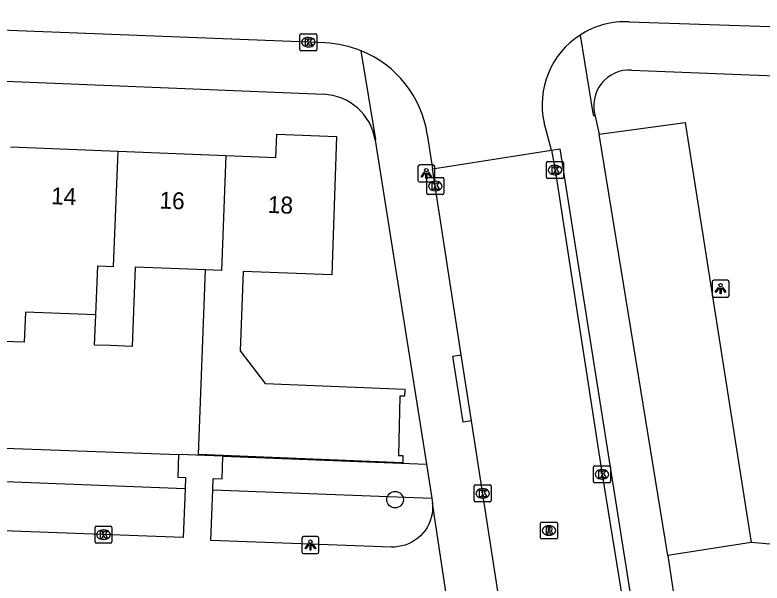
# Model space of a CAD drawing. Extents: x 160077 to 160945, y 386481 to 387498.
# Drawn here: x 160768.36 to 160812.49, y 386764.12 to 386797.66 of the extents above; entities that cross this region are included whole.
import ezdxf

# ---------------------------------------------------------------- set-up
doc = ezdxf.new("R2010")
doc.units = 0
for name, color, linetype in [('IMGEO_Boom', 7, 'Continuous'), ('IMGEO_Groenvoorziening', 7, 'Continuous'), ('IMGEO_Kolk', 7, 'Continuous'), ('IMGEO_Lichtpunt', 7, 'Continuous'), ('IMGEO_Pand', 7, 'Continuous'), ('IMGEO_Pand_nummerreeks', 7, 'Continuous'), ('IMGEO_Parkeervlak_open', 7, 'Continuous'), ('IMGEO_Rijbaan_lokaal_open', 7, 'Continuous'), ('IMGEO_Rioolput', 7, 'Continuous'), ('IMGEO_Voetpad_open', 7, 'Continuous')]:
    doc.layers.add(name, color=color, linetype=linetype)

msp = doc.modelspace()

# ---------------------------------------------------------------- linework, layer by layer
at = {"layer": 'IMGEO_Boom'}
msp.add_circle((160790.816, 386769.045), 0.489, dxfattribs=at)
at = {"layer": 'IMGEO_Groenvoorziening'}
for points in [[(160767.757, 386772.092), (160778.031, 386771.702)], [(160780.646, 386771.604), (160792.664, 386771.147)], [(160778.414, 386769.686), (160767.25, 386770.11)], [(160780.051, 386769.625), (160792.982, 386769.133)], [(160815.188, 386766.228), (160811.851, 386766.514)]]:
    msp.add_lwpolyline(points, dxfattribs=at)
at = {"layer": 'IMGEO_Kolk'}
for p, q in [((160785.195, 386795.623), (160785.195, 386796.475)), ((160785.27, 386796.549), (160786.122, 386796.549)), ((160785.683, 386796.329), (160785.708, 386796.329)), ((160786.196, 386796.475), (160786.196, 386795.623)), ((160785.706, 386795.769), (160785.681, 386795.769)), ((160786.122, 386795.549), (160785.27, 386795.549)), ((160799.764, 386788.075), (160799.764, 386788.927)), ((160799.839, 386789.001), (160800.691, 386789.001)), ((160800.252, 386788.781), (160800.277, 386788.781)), ((160800.765, 386788.927), (160800.765, 386788.075)), ((160800.275, 386788.221), (160800.25, 386788.221)), ((160792.688, 386787.132), (160792.688, 386787.984)), ((160792.763, 386788.058), (160793.615, 386788.058)), ((160793.176, 386787.838), (160793.201, 386787.838)), ((160793.689, 386787.984), (160793.689, 386787.132)), ((160800.691, 386788.001), (160799.839, 386788.001)), ((160793.615, 386787.058), (160792.763, 386787.058)), ((160793.199, 386787.278), (160793.174, 386787.278)), ((160802.611, 386771.039), (160803.463, 386771.039)), ((160802.536, 386770.113), (160802.536, 386770.965)), ((160803.024, 386770.819), (160803.049, 386770.819)), ((160803.537, 386770.965), (160803.537, 386770.113)), ((160803.047, 386770.259), (160803.022, 386770.259)), ((160795.489, 386768.988), (160795.489, 386769.84)), ((160795.564, 386769.914), (160796.416, 386769.914)), ((160795.977, 386769.694), (160796.002, 386769.694)), ((160796.49, 386769.84), (160796.49, 386768.988)), ((160803.463, 386770.039), (160802.611, 386770.039)), ((160796.416, 386768.914), (160795.564, 386768.914)), ((160796, 386769.134), (160795.975, 386769.134)), ((160773.167, 386767.476), (160774.019, 386767.476)), ((160773.092, 386766.55), (160773.092, 386767.402)), ((160773.58, 386767.256), (160773.605, 386767.256)), ((160774.093, 386767.402), (160774.093, 386766.55)), ((160773.603, 386766.696), (160773.578, 386766.696)), ((160774.019, 386766.476), (160773.167, 386766.476))]:
    msp.add_line(p, q, dxfattribs=at)
for points in [[(160785.195, 386795.623), (160785.195, 386796.475)], [(160785.27, 386796.549), (160786.122, 386796.549)], [(160785.516, 386796.249), (160785.639, 386796.249), (160785.639, 386796.098), (160785.769, 386796.249), (160785.933, 386796.249), (160785.787, 386796.098), (160785.94, 386795.849), (160785.788, 386795.849), (160785.703, 386796.013), (160785.639, 386795.946), (160785.639, 386795.849), (160785.516, 386795.849), (160785.516, 386796.249)], [(160786.196, 386796.475), (160786.196, 386795.623)], [(160786.122, 386795.549), (160785.27, 386795.549)], [(160799.764, 386788.075), (160799.764, 386788.927)], [(160799.839, 386789.001), (160800.691, 386789.001)], [(160800.085, 386788.701), (160800.208, 386788.701), (160800.208, 386788.55), (160800.338, 386788.701), (160800.502, 386788.701), (160800.356, 386788.55), (160800.509, 386788.301), (160800.357, 386788.301), (160800.272, 386788.465), (160800.208, 386788.398), (160800.208, 386788.301), (160800.085, 386788.301), (160800.085, 386788.701)], [(160800.765, 386788.927), (160800.765, 386788.075)], [(160792.688, 386787.132), (160792.688, 386787.984)], [(160792.763, 386788.058), (160793.615, 386788.058)], [(160793.009, 386787.758), (160793.132, 386787.758), (160793.132, 386787.607), (160793.262, 386787.758), (160793.426, 386787.758), (160793.28, 386787.607), (160793.433, 386787.358), (160793.281, 386787.358), (160793.196, 386787.522), (160793.132, 386787.455), (160793.132, 386787.358), (160793.009, 386787.358), (160793.009, 386787.758)], [(160793.689, 386787.984), (160793.689, 386787.132)], [(160800.691, 386788.001), (160799.839, 386788.001)], [(160793.615, 386787.058), (160792.763, 386787.058)], [(160802.611, 386771.039), (160803.463, 386771.039)], [(160802.536, 386770.113), (160802.536, 386770.965)], [(160802.857, 386770.739), (160802.98, 386770.739), (160802.98, 386770.588), (160803.11, 386770.739), (160803.274, 386770.739), (160803.128, 386770.588), (160803.281, 386770.339), (160803.129, 386770.339), (160803.044, 386770.503), (160802.98, 386770.436), (160802.98, 386770.339), (160802.857, 386770.339), (160802.857, 386770.739)], [(160803.537, 386770.965), (160803.537, 386770.113)], [(160795.489, 386768.988), (160795.489, 386769.84)], [(160795.564, 386769.914), (160796.416, 386769.914)], [(160796.49, 386769.84), (160796.49, 386768.988)], [(160803.463, 386770.039), (160802.611, 386770.039)], [(160795.81, 386769.614), (160795.933, 386769.614), (160795.933, 386769.463), (160796.063, 386769.614), (160796.227, 386769.614), (160796.081, 386769.463), (160796.234, 386769.214), (160796.082, 386769.214), (160795.997, 386769.378), (160795.933, 386769.311), (160795.933, 386769.214), (160795.81, 386769.214), (160795.81, 386769.614)], [(160796.416, 386768.914), (160795.564, 386768.914)], [(160773.167, 386767.476), (160774.019, 386767.476)], [(160773.092, 386766.55), (160773.092, 386767.402)], [(160773.413, 386767.176), (160773.536, 386767.176), (160773.536, 386767.025), (160773.666, 386767.176), (160773.83, 386767.176), (160773.684, 386767.025), (160773.837, 386766.776), (160773.685, 386766.776), (160773.6, 386766.94), (160773.536, 386766.873), (160773.536, 386766.776), (160773.413, 386766.776), (160773.413, 386767.176)], [(160774.093, 386767.402), (160774.093, 386766.55)], [(160774.019, 386766.476), (160773.167, 386766.476)]]:
    msp.add_lwpolyline(points, dxfattribs=at)
for centre, start, end in [((160785.272, 386796.473), 91.552, 178.448), ((160785.272, 386796.473), 91.552, 178.448), ((160786.12, 386796.473), 1.552, 88.448), ((160786.12, 386796.473), 1.552, 88.448), ((160785.272, 386795.625), 181.552, 268.448), ((160785.272, 386795.625), 181.552, 268.448), ((160786.12, 386795.625), 271.552, 358.448), ((160786.12, 386795.625), 271.552, 358.448), ((160799.841, 386788.925), 91.552, 178.448), ((160799.841, 386788.925), 91.552, 178.448), ((160800.689, 386788.925), 1.552, 88.448), ((160800.689, 386788.925), 1.552, 88.448), ((160792.765, 386787.982), 91.552, 178.448), ((160792.765, 386787.982), 91.552, 178.448), ((160793.613, 386787.982), 1.552, 88.448), ((160793.613, 386787.982), 1.552, 88.448), ((160799.841, 386788.077), 181.552, 268.448), ((160799.841, 386788.077), 181.552, 268.448), ((160800.689, 386788.077), 271.552, 358.448), ((160800.689, 386788.077), 271.552, 358.448), ((160792.765, 386787.134), 181.552, 268.448), ((160792.765, 386787.134), 181.552, 268.448), ((160793.613, 386787.134), 271.552, 358.448), ((160793.613, 386787.134), 271.552, 358.448), ((160802.613, 386770.963), 91.552, 178.448), ((160802.613, 386770.963), 91.552, 178.448), ((160803.461, 386770.963), 1.552, 88.448), ((160803.461, 386770.963), 1.552, 88.448), ((160802.613, 386770.115), 181.552, 268.448), ((160802.613, 386770.115), 181.552, 268.448), ((160803.461, 386770.115), 271.552, 358.448), ((160803.461, 386770.115), 271.552, 358.448), ((160795.566, 386769.838), 91.552, 178.448), ((160795.566, 386769.838), 91.552, 178.448), ((160796.414, 386769.838), 1.552, 88.448), ((160796.414, 386769.838), 1.552, 88.448), ((160795.566, 386768.99), 181.552, 268.448), ((160795.566, 386768.99), 181.552, 268.448), ((160796.414, 386768.99), 271.552, 358.448), ((160796.414, 386768.99), 271.552, 358.448), ((160773.169, 386767.4), 91.552, 178.448), ((160773.169, 386767.4), 91.552, 178.448), ((160774.017, 386767.4), 1.552, 88.448), ((160774.017, 386767.4), 1.552, 88.448), ((160773.169, 386766.552), 181.552, 268.448), ((160773.169, 386766.552), 181.552, 268.448), ((160774.017, 386766.552), 271.552, 358.448), ((160774.017, 386766.552), 271.552, 358.448)]:
    msp.add_arc(centre, 0.0765, start, end, dxfattribs=at)
for centre, major_axis, ratio, start_param, end_param in [((160785.682, 386796.049), (-0.387, 0.002), 0.722429, 4.712389, 7.853982), ((160785.707, 386796.049), (-0.39, 0.002), 0.717154, 1.570796, 4.712389), ((160800.251, 386788.501), (-0.387, 0.002), 0.722429, 4.712389, 7.853982), ((160800.276, 386788.501), (-0.39, 0.002), 0.717154, 1.570796, 4.712389), ((160793.175, 386787.558), (-0.387, 0.002), 0.722429, 4.712389, 7.853982), ((160793.2, 386787.558), (-0.39, 0.002), 0.717154, 1.570796, 4.712389), ((160803.023, 386770.539), (-0.387, 0.002), 0.722429, 4.712389, 7.853982), ((160803.048, 386770.539), (-0.39, 0.002), 0.717154, 1.570796, 4.712389), ((160795.976, 386769.414), (-0.387, 0.002), 0.722429, 4.712389, 7.853982), ((160796.001, 386769.414), (-0.39, 0.002), 0.717154, 1.570796, 4.712389), ((160773.579, 386766.976), (-0.387, 0.002), 0.722429, 4.712389, 7.853982), ((160773.604, 386766.976), (-0.39, 0.002), 0.717154, 1.570796, 4.712389)]:
    msp.add_ellipse(centre, major_axis=major_axis, ratio=ratio, start_param=start_param, end_param=end_param, dxfattribs=at)
at = {"layer": 'IMGEO_Lichtpunt'}
for p, q in [((160792.161, 386788.707), (160792.161, 386787.9)), ((160792.161, 386788.707), (160792.161, 386787.9)), ((160793.063, 386788.802), (160792.255, 386788.802)), ((160793.063, 386788.802), (160792.255, 386788.802)), ((160793.157, 386787.9), (160793.157, 386788.707)), ((160793.157, 386787.9), (160793.157, 386788.707)), ((160792.255, 386787.806), (160793.063, 386787.806)), ((160792.255, 386787.806), (160793.063, 386787.806)), ((160809.542, 386781.906), (160809.542, 386781.099)), ((160809.542, 386781.906), (160809.542, 386781.099)), ((160810.444, 386782.001), (160809.636, 386782.001)), ((160810.444, 386782.001), (160809.636, 386782.001)), ((160810.538, 386781.099), (160810.538, 386781.906)), ((160810.538, 386781.099), (160810.538, 386781.906)), ((160809.636, 386781.005), (160810.444, 386781.005)), ((160809.636, 386781.005), (160810.444, 386781.005)), ((160785.314, 386766.767), (160785.314, 386765.96)), ((160785.314, 386766.767), (160785.314, 386765.96)), ((160786.216, 386766.862), (160785.408, 386766.862)), ((160786.216, 386766.862), (160785.408, 386766.862)), ((160786.31, 386765.96), (160786.31, 386766.767)), ((160786.31, 386765.96), (160786.31, 386766.767)), ((160785.408, 386765.866), (160786.216, 386765.866)), ((160785.408, 386765.866), (160786.216, 386765.866))]:
    msp.add_line(p, q, dxfattribs=at)
for points in [[(160792.535, 386788.371), (160792.574, 386788.343), (160792.386, 386788.081), (160792.348, 386788.108), (160792.535, 386788.371)], [(160792.637, 386788.323), (160792.684, 386788.323), (160792.684, 386788.001), (160792.637, 386788.001), (160792.637, 386788.323)], [(160792.747, 386788.343), (160792.785, 386788.37), (160792.972, 386788.108), (160792.933, 386788.08), (160792.747, 386788.343)], [(160809.916, 386781.57), (160809.955, 386781.542), (160809.767, 386781.28), (160809.729, 386781.307), (160809.916, 386781.57)], [(160810.018, 386781.522), (160810.065, 386781.522), (160810.065, 386781.2), (160810.018, 386781.2), (160810.018, 386781.522)], [(160810.128, 386781.542), (160810.166, 386781.569), (160810.353, 386781.307), (160810.314, 386781.279), (160810.128, 386781.542)], [(160785.688, 386766.431), (160785.727, 386766.403), (160785.539, 386766.141), (160785.501, 386766.168), (160785.688, 386766.431)], [(160785.79, 386766.383), (160785.837, 386766.383), (160785.837, 386766.061), (160785.79, 386766.061), (160785.79, 386766.383)], [(160785.9, 386766.403), (160785.938, 386766.43), (160786.125, 386766.168), (160786.086, 386766.14), (160785.9, 386766.403)]]:
    msp.add_lwpolyline(points, dxfattribs=at)
for centre in [(160792.66, 386788.505), (160810.041, 386781.704), (160785.813, 386766.565)]:
    msp.add_circle(centre, 0.0994, dxfattribs=at)
for centre, start, end in [((160792.255, 386788.707), 90, 180), ((160792.255, 386788.707), 90, 180), ((160793.063, 386788.707), 0, 90), ((160793.063, 386788.707), 0, 90), ((160792.255, 386787.9), 180, 270), ((160792.255, 386787.9), 180, 270), ((160793.063, 386787.9), 270, 0), ((160793.063, 386787.9), 270, 360), ((160809.636, 386781.906), 90, 180), ((160809.636, 386781.906), 90, 180), ((160810.444, 386781.906), 0, 90), ((160810.444, 386781.906), 0, 90), ((160809.636, 386781.099), 180, 270), ((160809.636, 386781.099), 180, 270), ((160810.444, 386781.099), 270, 0), ((160810.444, 386781.099), 270, 360), ((160785.408, 386766.767), 90, 180), ((160785.408, 386766.767), 90, 180), ((160786.216, 386766.767), 0, 90), ((160786.216, 386766.767), 0, 90), ((160785.408, 386765.96), 180, 270), ((160785.408, 386765.96), 180, 270), ((160786.216, 386765.96), 270, 0), ((160786.216, 386765.96), 270, 360)]:
    msp.add_arc(centre, 0.0946, start, end, dxfattribs=at)
at = {"layer": 'IMGEO_Pand'}
for points in [[(160780.828, 386789.358), (160783.769, 386789.24), (160783.823, 386790.625), (160787.36, 386790.487), (160787.081, 386782.314), (160781.843, 386782.518), (160781.659, 386777.84), (160783.144, 386775.898), (160791.386, 386775.56), (160791.376, 386775.148), (160791.104, 386775.155), (160791.018, 386771.649), (160791.271, 386771.643), (160791.265, 386771.227), (160779.206, 386771.72), (160779.444, 386777.926), (160779.627, 386782.604)], [(160768.098, 386789.868), (160774.463, 386789.613)], [(160773.138, 386779.948), (160773.251, 386782.852), (160774.191, 386782.815), (160774.463, 386789.613)], [(160774.463, 386789.613), (160780.828, 386789.358)], [(160780.828, 386789.358), (160780.556, 386782.568), (160779.627, 386782.604)], [(160773.138, 386779.948), (160768.978, 386780.112), (160768.908, 386778.336), (160767.638, 386778.386), (160766.693, 386778.423), (160766.876, 386783.1)], [(160779.627, 386782.604), (160775.467, 386782.766), (160775.284, 386778.087), (160774.003, 386778.137), (160773.069, 386778.174), (160773.138, 386779.948)]]:
    msp.add_lwpolyline(points, dxfattribs=at)
at = {"layer": 'IMGEO_Parkeervlak_open'}
for points in [[(160802.867, 386790.622), (160807.956, 386791.312), (160811.851, 386766.514)], [(160811.851, 386766.514), (160806.916, 386765.741)]]:
    msp.add_lwpolyline(points, dxfattribs=at)
at = {"layer": 'IMGEO_Rijbaan_lokaal_open'}
for points in [[(160786.696, 386796.006), (160744.23, 386797.66)], [(160804.647, 386797.253), (160818.878, 386796.791), (160820.826, 386796.796)], [(160800.062, 386789.668), (160799.617, 386791.295)], [(160792.719, 386790.606), (160793.031, 386788.583)], [(160793.031, 386788.583), (160800.062, 386789.668)], [(160800.062, 386789.668), (160800.264, 386788.501), (160803.036, 386770.539), (160804.256, 386763.136)], [(160794.727, 386777.599), (160793.031, 386788.583)], [(160795.33, 386773.695), (160794.727, 386777.599)], [(160809.921, 386680.44), (160807.755, 386694.276), (160802.535, 386727.194), (160798.992, 386750), (160798.275, 386754.619), (160795.33, 386773.695)]]:
    msp.add_lwpolyline(points, dxfattribs=at)
for centre, radius, start, end in [((160804.404, 386792.363), 4.896, 87.1517, 122.9613), ((160804.404, 386792.355), 4.903, 122.9151, 192.4817), ((160786.416, 386789.637), 6.375, 67.858, 87.4848), ((160786.414, 386789.633), 6.38, 8.7732, 67.8522)]:
    msp.add_arc(centre, radius, start, end, dxfattribs=at)
at = {"layer": 'IMGEO_Rioolput'}
for p, q in [((160799.4, 386766.799), (160799.4, 386767.651)), ((160799.475, 386767.725), (160800.327, 386767.725)), ((160799.888, 386767.505), (160799.913, 386767.505)), ((160800.401, 386767.651), (160800.401, 386766.799)), ((160800.327, 386766.725), (160799.475, 386766.725)), ((160799.911, 386766.945), (160799.886, 386766.945))]:
    msp.add_line(p, q, dxfattribs=at)
for points in [[(160799.4, 386766.799), (160799.4, 386767.651)], [(160799.475, 386767.725), (160800.327, 386767.725)], [(160800.401, 386767.651), (160800.401, 386766.799)], [(160799.989, 386767.423), (160799.737, 386767.425), (160799.737, 386767.025)], [(160799.737, 386767.025), (160799.861, 386767.025), (160799.861, 386767.187), (160799.872, 386767.187)], [(160799.915, 386767.344), (160799.861, 386767.344), (160799.861, 386767.263)], [(160799.861, 386767.263), (160799.913, 386767.263)], [(160799.919, 386767.158), (160799.99, 386767.025), (160800.13, 386767.025), (160800.065, 386767.151)], [(160800.327, 386766.725), (160799.475, 386766.725)]]:
    msp.add_lwpolyline(points, dxfattribs=at)
for centre, radius, start, end in [((160799.477, 386767.649), 0.0765, 91.552, 178.448), ((160799.477, 386767.649), 0.0765, 91.552, 178.448), ((160800.325, 386767.649), 0.0765, 1.552, 88.448), ((160800.325, 386767.649), 0.0765, 1.552, 88.448), ((160799.871, 386767.134), 0.0533, 26.0293, 88.6989), ((160799.897, 386767.452), 0.19, 274.7715, 282.9687), ((160799.921, 386767.248), 0.0964, 77.0061, 93.1865), ((160799.935, 386767.305), 0.0378, 276.6634, 79.6772), ((160799.988, 386767.313), 0.109, 350.3612, 89.416), ((160799.986, 386767.313), 0.112, 277.5842, 350.9817), ((160799.97, 386767.098), 0.108, 29.5134, 73.7905), ((160799.477, 386766.801), 0.0765, 181.552, 268.448), ((160799.477, 386766.801), 0.0765, 181.552, 268.448), ((160800.325, 386766.801), 0.0765, 271.552, 358.448), ((160800.325, 386766.801), 0.0765, 271.552, 358.448)]:
    msp.add_arc(centre, radius, start, end, dxfattribs=at)
for centre, major_axis, ratio, start_param, end_param in [((160799.887, 386767.225), (-0.387, 0.002), 0.722429, 4.712389, 7.853982), ((160799.912, 386767.225), (-0.39, 0.002), 0.717154, 1.570796, 4.712389)]:
    msp.add_ellipse(centre, major_axis=major_axis, ratio=ratio, start_param=start_param, end_param=end_param, dxfattribs=at)
at = {"layer": 'IMGEO_Voetpad_open'}
for points in [[(160801.74, 386796.471), (160802.511, 386791.738), (160802.632, 386791.694)], [(160789.642, 386790.266), (160789.675, 386790.315), (160788.819, 386795.542)], [(160742.734, 386794.767), (160786.582, 386792.975)], [(160804.774, 386794.408), (160816.262, 386793.948)], [(160802.632, 386791.694), (160802.867, 386790.622)], [(160806.916, 386765.741), (160802.867, 386790.622)], [(160789.642, 386790.266), (160792.664, 386771.147)], [(160800.062, 386789.668), (160800.555, 386789.754), (160804.746, 386763.241), (160804.256, 386763.136)], [(160795.33, 386773.695), (160794.836, 386773.62), (160794.233, 386777.524), (160794.727, 386777.599)], [(160778.031, 386771.702), (160777.98, 386770.367), (160778.439, 386770.35), (160778.414, 386769.686)], [(160780.646, 386771.604), (160778.031, 386771.702)], [(160780.051, 386769.625), (160780.076, 386770.288), (160780.595, 386770.268), (160780.646, 386771.604)], [(160792.664, 386771.147), (160792.982, 386769.133)], [(160778.414, 386769.686), (160778.304, 386766.802), (160767.14, 386767.216), (160767.25, 386770.11)], [(160793.024, 386768.835), (160793.034, 386768.623), (160793.026, 386768.412), (160792.998, 386768.202), (160792.952, 386767.995), (160792.887, 386767.793), (160792.804, 386767.598), (160792.705, 386767.411), (160792.589, 386767.233), (160792.458, 386767.067), (160792.312, 386766.913), (160792.154, 386766.773), (160791.983, 386766.647), (160791.802, 386766.537), (160791.612, 386766.444), (160791.414, 386766.368), (160791.21, 386766.31), (160791.002, 386766.271), (160790.791, 386766.25), (160790.579, 386766.248), (160779.937, 386766.637), (160780.051, 386769.625)], [(160792.982, 386769.133), (160793.006, 386768.982), (160793.024, 386768.835)], [(160793.898, 386763.085), (160793.024, 386768.835)], [(160806.916, 386765.741), (160808.027, 386758.373)]]:
    msp.add_lwpolyline(points, dxfattribs=at)
for centre, radius, start, end in [((160804.661, 386792.295), 2.116, 86.9395, 196.4966), ((160786.46, 386789.755), 3.222, 9.1259, 87.8375)]:
    msp.add_arc(centre, radius, start, end, dxfattribs=at)

# ---------------------------------------------------------------- texts
at = {"layer": 'IMGEO_Pand_nummerreeks'}
for s, p in [('14', (160770.483, 386786.49)), ('16', (160776.881, 386786.234)), ('18', (160783.283, 386785.978))]:
    msp.add_text(s, height=1, rotation=357.7024, dxfattribs=at).set_placement(p)

doc.saveas('drawing.dxf')
